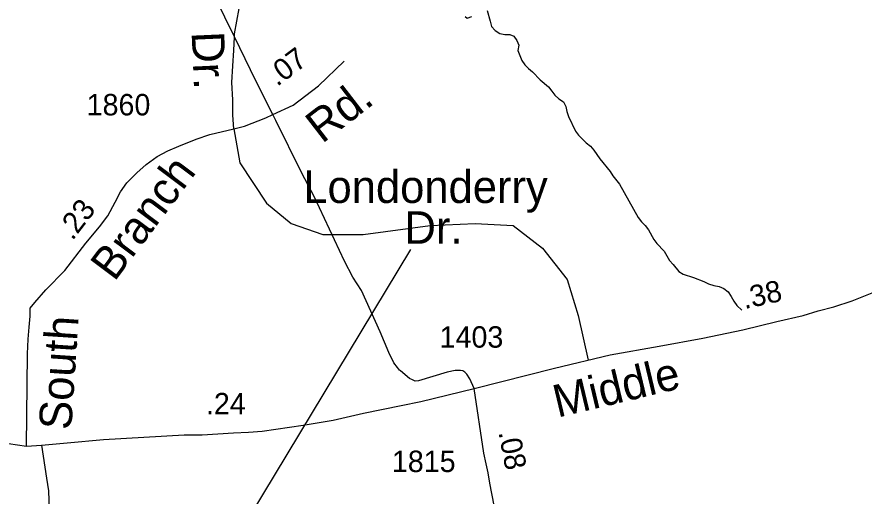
# Model space of a CAD drawing. Extents: x 2290055 to 2389491, y 66597 to 237875.
# Drawn here: x 2362231 to 2364704, y 190639 to 192036 of the extents above; entities that cross this region are included whole.
import ezdxf

# ---------------------------------------------------------------- set-up
doc = ezdxf.new("R2010")
doc.units = 0
for name, color, linetype in [('Exist Hydrographic Creek Single Shore', 7, 'Continuous'), ('Exist Road Non-System Type 51', 7, 'Continuous'), ('Exist Road Secondary Mileage Hundredths English Label', 7, 'Continuous'), ('Exist Road Secondary Type 51 Attributed', 7, 'Continuous'), ('Exist Road Secondary Type 51 Label', 7, 'Continuous'), ('Exist Road Secondary Type 51 Number Label', 7, 'Continuous')]:
    doc.layers.add(name, color=color, linetype=linetype)

msp = doc.modelspace()

# ---------------------------------------------------------------- linework, layer by layer
at = {"layer": 'Exist Hydrographic Creek Single Shore'}
for points in [[(2363539.2, 192037.5), (2363545.2, 192032.5), (2363558.5, 192038.2)], [(2363604, 192054.9), (2363612, 192023.8), (2363616.7, 192008.9), (2363627, 191996.9), (2363640.2, 191988.5), (2363655, 191985.4), (2363670, 191985.1), (2363681.7, 191980.6), (2363690.2, 191967.4), (2363696.2, 191954.2), (2363693.5, 191938.9), (2363705.2, 191909.8), (2363713.5, 191897.1), (2363724.2, 191885.9), (2363735.7, 191876.2), (2363758, 191853.2), (2363782.5, 191832.1), (2363792.7, 191820.3), (2363801.5, 191808.2), (2363813.2, 191797.2), (2363826.7, 191789.1), (2363833.2, 191775.4), (2363836.5, 191760.2), (2363841, 191745.7), (2363861.5, 191703.5), (2363870.5, 191691.4), (2363892.5, 191668.8), (2363904.7, 191659), (2363914.7, 191647.6), (2363932.5, 191622.2), (2363962.5, 191585.8), (2363970.5, 191572.6), (2363990, 191548.8), (2364044.5, 191451.5), (2364054.5, 191439), (2364065.2, 191428.4), (2364074, 191415.1), (2364090, 191387.5), (2364099.2, 191375.5), (2364120.2, 191353.1), (2364135.5, 191326), (2364146.2, 191314.4), (2364162.5, 191293.6), (2364176, 191285.5), (2364206, 191276.4), (2364236.2, 191264.1), (2364250, 191257.6), (2364265, 191252.4), (2364280.5, 191249.5), (2364294.5, 191243.8), (2364306.7, 191234.4), (2364315.7, 191220.7), (2364323.5, 191206.9), (2364332.5, 191194.6), (2364346.7, 191180.6)]]:
    msp.add_lwpolyline(points, dxfattribs=at)
at = {"layer": 'Exist Road Non-System Type 51'}
msp.add_line((2362866, 191978.2), (2362789.3, 192135.8), dxfattribs=at)
for points in [[(2362978.3, 191751.6), (2362928.5, 191849.9), (2362866, 191978.2)], [(2363565.6, 190952.2), (2363553.2, 190980.3), (2363544.7, 190994), (2363540.5, 190997.8), (2363538.5, 190999.7), (2363532.3, 191003.5), (2363526.2, 191005.2), (2363516.3, 191004.8), (2363510.3, 191004.6), (2363486.4, 190999.7), (2363403.4, 190974.3), (2363393.4, 190974), (2363385.3, 190977.6), (2363377.1, 190981.3), (2363350.2, 191004.3), (2363348.1, 191006.2), (2363341.8, 191013.9), (2363331.3, 191027.5), (2363316.1, 191056.9), (2363291.7, 191118), (2363236.9, 191237.8), (2363211.3, 191276.8), (2363187.5, 191323.9), (2363100, 191510.5), (2363061.2, 191583), (2362987.1, 191734.1), (2362978.3, 191751.6)], [(2362864.2, 191710.3), (2362881.4, 191610.8), (2362959.9, 191493), (2363031.9, 191434.1), (2363123.5, 191401.3), (2363241.2, 191401.3), (2363437.5, 191427.5), (2363568.4, 191434.1), (2363679.6, 191427.5), (2363764.7, 191362), (2363836.6, 191270.4), (2363869.3, 191165.6), (2363898.7, 191035.4)]]:
    msp.add_lwpolyline(points, dxfattribs=at)
at = {"layer": 'Exist Road Secondary Type 51 Attributed'}
msp.add_line((2362259.1, 190783.9), (2362302.6, 190787.2), dxfattribs=at)
for points in [[(2362864.2, 191710.3), (2362861.2, 191749.7), (2362861.2, 191795), (2362858.5, 191845.6), (2362861.2, 191893.6), (2362863.9, 191938.9), (2362866, 191978.2), (2362866.5, 191986.9), (2362893.2, 192136.2), (2362887.8, 192194.9), (2362871.9, 192269.5), (2362858.5, 192330.8), (2362839.9, 192370.8), (2362807.9, 192445.5), (2362773.3, 192525.5)], [(2362864.2, 191710.3), (2362895.8, 191717.7), (2362957.1, 191741.7), (2362978.3, 191751.6), (2363037, 191779), (2363111.6, 191835), (2363186.2, 191907)], [(2362259.1, 190783.9), (2362261.8, 191053.8), (2362264.4, 191096.5), (2362267.1, 191131.1), (2362269.8, 191163.1), (2362269.8, 191187.1), (2362283.1, 191203.1), (2362315, 191240.4), (2362371, 191296.4), (2362432.3, 191376.4), (2362472.2, 191424.4), (2362496.2, 191456.4), (2362517.5, 191496.4), (2362533.5, 191525.7), (2362552.2, 191552.4), (2362581.5, 191581.7), (2362608.1, 191605.7), (2362640.1, 191629.7), (2362672, 191645.7), (2362704, 191659), (2362754.6, 191680.3), (2362794.6, 191693.7), (2362864.2, 191710.3)], [(2363565.6, 190952.2), (2363800.1, 191012.1), (2363962.6, 191050.6), (2364105.6, 191076.2), (2364232.8, 191099.3), (2364349.8, 191123.9), (2364448.9, 191147.9), (2364526.3, 191164.9), (2364569.8, 191178.7), (2364615.3, 191190.5), (2364668.6, 191208.6), (2364741.5, 191237.5)], [(2362302.6, 190787.2), (2362378.2, 190793.6), (2362483.8, 190803.8), (2362719.4, 190817.2), (2362771.4, 190817.2), (2362863.2, 190822.9), (2362907.2, 190824.6), (2362947, 190828.2), (2363066.4, 190844.9), (2363153.8, 190860.4), (2363243.1, 190880), (2363352.3, 190902.3), (2363409.8, 190914.6), (2363565.6, 190952.2)], [(2363637.4, 190523.4), (2363636.5, 190545.4), (2363611.3, 190676.5), (2363606.1, 190706.3), (2363601.1, 190732.1), (2363593.8, 190763.8), (2363565.6, 190952.2)], [(2360501, 190640.2), (2360664.9, 190667.8), (2361131, 190660.1), (2361296.7, 190668.7), (2361590.7, 190722.4), (2361676.6, 190744), (2361815.6, 190767.7), (2362071.6, 190792.8), (2362179.5, 190795.8), (2362259.1, 190783.9)], [(2362302.6, 190787.2), (2362317.5, 190690.8), (2362322.8, 190654), (2362326.3, 190568.2), (2362333.3, 190531.4), (2362329.8, 190510.3), (2362333.3, 190459.5), (2362331.5, 190435), (2362333.3, 190410.5), (2362329.8, 190394.7), (2362321.2, 190363.2), (2362324.5, 190357.2)]]:
    msp.add_lwpolyline(points, dxfattribs=at)
at = {"layer": 'Exist Road Secondary Type 51 Label'}
msp.add_line((2362715.2, 190255.9), (2363381.2, 191357.6), dxfattribs=at)

# ---------------------------------------------------------------- texts
at = {"layer": 'Exist Road Secondary Mileage Hundredths English Label'}
for s, rotation, p in [('.07', 36.8892, (2362990.5, 191832)), ('.23', 52.5431, (2362393.1, 191382)), ('.38', 12.447, (2364354.9, 191183.8)), ('.24', 0.0723, (2362782.8, 190876.9)), ('.08', 281.0197, (2363636.1, 190824.6))]:
    msp.add_text(s, height=62.5, rotation=rotation, dxfattribs=at).set_placement(p)
at = {"layer": 'Exist Road Secondary Type 51 Label'}
for s, rotation, p in [('Dr.', 272.5349, (2362740.8, 191992.1)), ('Rd.', 37.6773, (2363121.7, 191665.1)), ('Branch', 53.1487, (2362515.5, 191262)), ('South', 86.2376, (2362389.6, 190829.8)), ('Middle', 13.4372, (2363808.9, 190867))]:
    msp.add_text(s, height=95, rotation=rotation, dxfattribs=at).set_placement(p)
for s, p in [('Londonderry ', (2363067, 191493.7)), ('Dr.', (2363362.3, 191374.5))]:
    msp.add_text(s, height=95, dxfattribs=at).set_placement(p)
at = {"layer": 'Exist Road Secondary Type 51 Number Label'}
for s, p in [('1860', (2362434.6, 191749.2)), ('1403', (2363464.8, 191071.5)), ('1815', (2363325.5, 190708.6))]:
    msp.add_text(s, height=62.5, dxfattribs=at).set_placement(p)

doc.saveas('drawing.dxf')
